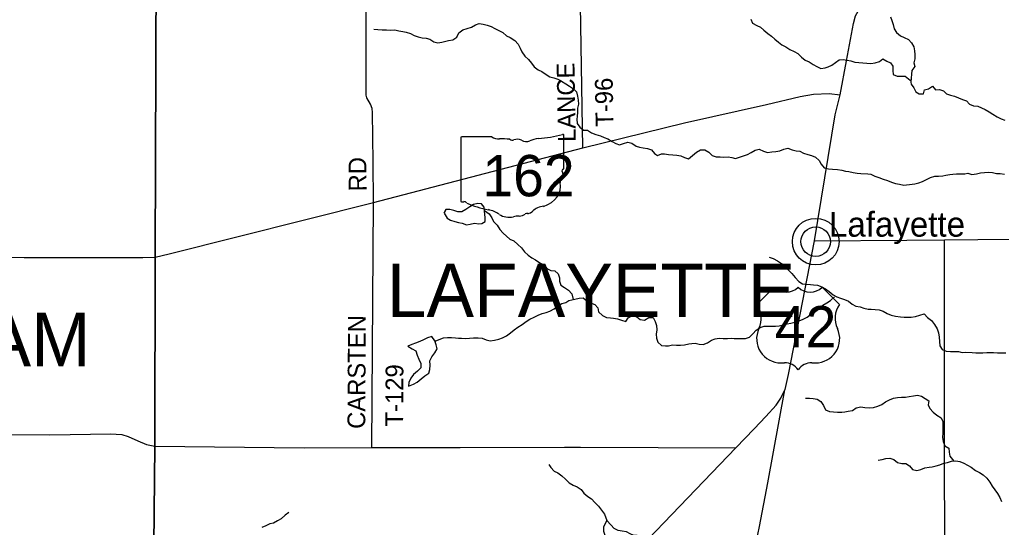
# Model space of a CAD drawing. Extents: x 1985906 to 2277390, y 930619 to 1324581.
# Drawn here: x 2110785 to 2127337, y 1124636 to 1133198 of the extents above; entities that cross this region are included whole.
import ezdxf

# ---------------------------------------------------------------- set-up
doc = ezdxf.new("R2010")
doc.units = 0
for name, color, linetype in [('GM_X_County_Road', 7, 'Continuous'), ('GM_X_Minor_Lake', 7, 'Continuous'), ('GM_X_Minor_River', 7, 'Continuous'), ('GM_X_State_Location', 7, 'Continuous'), ('GM_X_State_Route', 7, 'Continuous'), ('GM_X_State_Shield', 7, 'Continuous'), ('GM_X_Township', 7, 'Continuous'), ('GM_X_Township_Road', 7, 'Continuous'), ('GM_X_Township_Road_Text', 7, 'Continuous'), ('GM_X_Township_Text', 7, 'Continuous'), ('GM_X_Unincorporated', 7, 'Continuous'), ('GM_X_Unincorporated_Location', 7, 'Continuous'), ('GM_X_Unincorporated_Text', 7, 'Continuous'), ('GM_X_US_Location', 7, 'Continuous'), ('GM_X_US_Route', 7, 'Continuous'), ('GM_X_US_Shield', 7, 'Continuous')]:
    doc.layers.add(name, color=color, linetype=linetype)

msp = doc.modelspace()

# ---------------------------------------------------------------- linework, layer by layer
at = {"layer": 'GM_X_County_Road'}
msp.add_lwpolyline([(2123185, 1120607), (2123229, 1124437), (2123233, 1124517), (2123258, 1124650), (2123399, 1125389), (2123686, 1126953)], dxfattribs=at)
at = {"layer": 'GM_X_Minor_Lake'}
for points in [[(2118624, 1129964), (2118615, 1130034), (2118575, 1130090), (2118508, 1130100), (2118440, 1130082), (2118374, 1130042), (2118310, 1129997), (2118240, 1129957), (2118171, 1129959), (2118107, 1129977), (2118039, 1129997), (2117970, 1129996), (2117939, 1129932)], [(2118624, 1129969), (2118615, 1130034), (2118575, 1130090), (2118508, 1130100), (2118440, 1130082), (2118374, 1130042), (2118310, 1129997), (2118240, 1129957), (2118171, 1129959), (2118107, 1129977), (2118039, 1129997), (2117970, 1129996), (2117942, 1129937)], [(2117942, 1129937), (2117991, 1129850), (2118049, 1129814), (2118120, 1129794), (2118184, 1129778), (2118249, 1129768), (2118317, 1129737), (2118383, 1129751), (2118455, 1129767), (2118528, 1129757), (2118578, 1129759), (2118636, 1129796), (2118634, 1129864), (2118624, 1129969)], [(2117944, 1129934), (2117991, 1129850), (2118049, 1129814), (2118120, 1129794), (2118184, 1129778), (2118249, 1129768), (2118317, 1129737), (2118383, 1129751), (2118455, 1129767), (2118528, 1129757), (2118578, 1129759), (2118636, 1129796), (2118634, 1129864), (2118624, 1129969)], [(2117786, 1127782), (2117735, 1127854), (2117663, 1127833), (2117593, 1127797), (2117533, 1127769), (2117461, 1127744), (2117396, 1127718), (2117332, 1127694), (2117403, 1127644), (2117467, 1127610), (2117489, 1127542), (2117516, 1127470), (2117550, 1127398), (2117552, 1127326), (2117494, 1127267), (2117428, 1127213), (2117382, 1127151), (2117350, 1127080), (2117339, 1127016)], [(2117784, 1127784), (2117735, 1127854), (2117663, 1127833), (2117593, 1127797), (2117533, 1127769), (2117461, 1127744), (2117396, 1127718), (2117332, 1127694), (2117403, 1127644), (2117467, 1127610), (2117489, 1127542), (2117516, 1127470), (2117550, 1127398), (2117552, 1127326), (2117494, 1127267), (2117428, 1127213), (2117382, 1127151), (2117350, 1127080), (2117339, 1127014)], [(2117339, 1127016), (2117425, 1127052), (2117485, 1127085), (2117553, 1127139), (2117619, 1127193), (2117685, 1127234), (2117703, 1127300), (2117705, 1127372), (2117703, 1127444), (2117737, 1127513), (2117785, 1127579), (2117825, 1127647), (2117808, 1127715), (2117786, 1127782)], [(2117342, 1127017), (2117425, 1127052), (2117485, 1127085), (2117553, 1127139), (2117619, 1127193), (2117685, 1127234), (2117703, 1127300), (2117705, 1127372), (2117703, 1127444), (2117737, 1127513), (2117785, 1127579), (2117825, 1127647), (2117808, 1127715), (2117784, 1127787)], [(2120687, 1124749), (2120628, 1124644), (2120629, 1124572), (2120649, 1124504), (2120701, 1124450), (2120762, 1124426), (2120824, 1124408), (2120890, 1124398), (2120959, 1124362), (2120989, 1124294), (2120986, 1124226), (2120948, 1124156), (2120881, 1124129), (2120811, 1124121), (2120799, 1124049), (2120864, 1124063), (2120936, 1124053), (2121000, 1124090), (2121060, 1124146), (2121126, 1124198), (2121166, 1124265), (2121207, 1124380)], [(2121207, 1124380), (2121248, 1124467), (2121193, 1124497), (2121143, 1124499), (2121081, 1124527), (2121016, 1124563), (2120944, 1124569), (2120878, 1124583), (2120811, 1124619), (2120753, 1124679), (2120687, 1124749)], [(2121203, 1124375), (2121248, 1124467), (2121193, 1124497), (2121143, 1124499), (2121081, 1124527), (2121016, 1124563), (2120944, 1124569), (2120878, 1124583), (2120811, 1124619), (2120753, 1124679), (2120687, 1124749)]]:
    msp.add_lwpolyline(points, dxfattribs=at)
at = {"layer": 'GM_X_Minor_River'}
for points in [[(2123113, 1133207), (2123140, 1133137), (2123214, 1133101), (2123277, 1133072), (2123335, 1133019), (2123398, 1132967), (2123462, 1132920), (2123519, 1132871), (2123578, 1132816), (2123638, 1132774), (2123701, 1132737), (2123773, 1132696), (2123845, 1132658), (2123906, 1132625), (2123968, 1132564), (2124031, 1132517)], [(2125466, 1133245), (2125489, 1133182), (2125514, 1133116), (2125529, 1133045), (2125572, 1132982), (2125637, 1132927), (2125701, 1132896), (2125771, 1132864), (2125822, 1132805), (2125861, 1132740), (2125872, 1132674), (2125877, 1132610), (2125876, 1132539), (2125863, 1132469), (2125876, 1132409), (2125828, 1132342), (2125810, 1132150)], [(2116758, 1133035), (2116822, 1133034), (2116896, 1133025), (2116970, 1133025), (2117045, 1133022), (2117113, 1133025), (2117181, 1133008), (2117245, 1132998), (2117305, 1132987), (2117375, 1132964), (2117439, 1132933), (2117507, 1132909), (2117571, 1132892), (2117639, 1132883), (2117701, 1132868), (2117766, 1132822), (2117835, 1132807), (2117901, 1132820), (2117951, 1132829), (2118018, 1132844), (2118087, 1132859), (2118156, 1132902), (2118193, 1132973), (2118256, 1133024), (2118329, 1133051), (2118402, 1133070), (2118471, 1133113), (2118533, 1133134), (2118601, 1133124), (2118667, 1133105), (2118733, 1133084), (2118799, 1133047), (2118867, 1133013), (2118934, 1132982), (2118994, 1132927), (2119055, 1132895), (2119133, 1132848), (2119188, 1132785), (2119227, 1132718), (2119250, 1132655), (2119301, 1132582), (2119362, 1132523), (2119416, 1132462), (2119459, 1132401), (2119528, 1132353), (2119590, 1132324), (2119661, 1132275), (2119727, 1132233), (2119793, 1132216), (2119861, 1132195), (2119923, 1132158), (2119994, 1132114), (2120058, 1132077), (2120121, 1132030), (2120175, 1131978), (2120191, 1131906), (2120200, 1131838), (2120207, 1131771), (2120192, 1131703), (2120193, 1131639), (2120184, 1131567), (2120179, 1131517), (2120187, 1131445), (2120231, 1131382), (2120292, 1131336), (2120360, 1131335), (2120428, 1131288), (2120502, 1131262), (2120576, 1131241), (2120639, 1131210), (2120703, 1131188), (2120773, 1131143), (2120839, 1131108), (2120900, 1131085), (2120969, 1131109), (2121038, 1131130), (2121108, 1131115), (2121179, 1131067), (2121239, 1131050), (2121299, 1131035), (2121369, 1131024), (2121439, 1131005), (2121491, 1130941), (2121542, 1130904), (2121605, 1130935), (2121657, 1130934), (2121727, 1130921), (2121796, 1130916), (2121866, 1130913), (2121934, 1130903), (2121996, 1130872), (2122064, 1130849), (2122131, 1130906), (2122196, 1130965), (2122267, 1131004), (2122339, 1131000), (2122407, 1130963), (2122460, 1130904), (2122528, 1130885), (2122597, 1130885), (2122659, 1130878)], [(2124031, 1132517), (2124095, 1132487), (2124162, 1132444), (2124228, 1132407), (2124296, 1132375), (2124364, 1132388), (2124415, 1132401), (2124478, 1132430), (2124539, 1132477), (2124604, 1132520), (2124668, 1132527), (2124736, 1132516), (2124798, 1132501), (2124868, 1132481), (2124936, 1132474), (2125001, 1132467), (2125067, 1132462), (2125135, 1132458), (2125208, 1132467), (2125280, 1132494), (2125341, 1132535), (2125405, 1132500), (2125467, 1132467), (2125506, 1132412), (2125507, 1132339), (2125514, 1132275), (2125579, 1132244), (2125648, 1132243), (2125714, 1132243), (2125801, 1132179)], [(2125803, 1132178), (2125814, 1132109), (2125861, 1132048), (2125896, 1131981), (2125952, 1131944), (2126024, 1131947), (2126041, 1132015), (2126108, 1132032), (2126175, 1132077), (2126228, 1132017), (2126297, 1132020), (2126359, 1131999), (2126412, 1131944), (2126478, 1131927), (2126550, 1131909), (2126616, 1131880), (2126683, 1131851), (2126747, 1131829), (2126799, 1131772), (2126867, 1131747), (2126939, 1131736), (2127003, 1131712), (2127066, 1131681), (2127134, 1131644), (2127196, 1131605), (2127269, 1131557), (2127335, 1131526), (2127397, 1131505)], [(2122659, 1130878), (2122729, 1130885), (2122791, 1130872), (2122857, 1130857), (2122924, 1130881), (2122989, 1130902), (2123055, 1130925), (2123118, 1130956), (2123189, 1130997), (2123254, 1131014), (2123325, 1130981), (2123393, 1130955), (2123468, 1130966), (2123534, 1130975), (2123603, 1130986), (2123672, 1131014), (2123736, 1131031), (2123808, 1131002), (2123878, 1130985), (2123942, 1130979), (2124004, 1130948), (2124074, 1130925), (2124134, 1130908), (2124206, 1130876), (2124267, 1130825), (2124300, 1130758), (2124351, 1130699), (2124425, 1130682), (2124491, 1130679), (2124572, 1130669), (2124648, 1130662), (2124708, 1130645), (2124768, 1130637), (2124838, 1130622), (2124908, 1130609), (2124968, 1130602), (2125087, 1130600), (2125139, 1130593), (2125203, 1130561), (2125272, 1130536), (2125342, 1130509), (2125420, 1130485), (2125486, 1130456), (2125554, 1130435), (2125622, 1130423), (2125694, 1130408), (2125831, 1130422), (2125881, 1130427), (2125946, 1130446), (2126009, 1130471), (2126076, 1130503), (2126144, 1130534), (2126215, 1130557), (2126279, 1130556), (2126352, 1130565), (2126402, 1130576), (2126467, 1130589), (2126521, 1130592), (2126583, 1130595), (2126652, 1130595), (2126720, 1130598), (2126772, 1130607), (2126840, 1130588), (2126919, 1130600), (2126986, 1130615), (2127054, 1130620), (2127122, 1130623), (2127188, 1130620), (2127256, 1130602), (2127317, 1130601), (2127389, 1130592)], [(2118624, 1129980), (2118699, 1129923), (2118748, 1129855), (2118775, 1129791), (2118836, 1129731), (2118881, 1129660), (2118936, 1129595), (2118993, 1129544), (2119051, 1129497), (2119117, 1129468), (2119184, 1129408), (2119245, 1129347), (2119296, 1129284), (2119359, 1129226), (2119423, 1129179), (2119485, 1129148), (2119556, 1129097), (2119622, 1129065), (2119675, 1129000), (2119739, 1128969), (2119807, 1128964), (2119866, 1128910), (2119887, 1128842), (2119888, 1128790), (2119909, 1128721), (2119973, 1128682), (2120038, 1128636), (2120098, 1128575), (2120119, 1128476)], [(2123423, 1129193), (2123491, 1129172), (2123565, 1129128), (2123628, 1129087), (2123692, 1129044), (2123745, 1128981), (2123802, 1128915), (2123861, 1128850), (2123920, 1128783), (2123986, 1128742), (2124054, 1128736), (2124122, 1128733), (2124172, 1128728), (2124240, 1128719), (2124308, 1128694), (2124370, 1128656), (2124433, 1128611), (2124499, 1128558), (2124563, 1128525), (2124626, 1128503), (2124694, 1128478), (2124758, 1128451), (2124820, 1128398), (2124883, 1128366), (2124955, 1128357), (2125019, 1128330), (2125091, 1128318), (2125142, 1128313), (2125210, 1128308), (2125276, 1128303), (2125344, 1128284), (2125412, 1128244), (2125479, 1128215), (2125553, 1128200), (2125636, 1128186), (2125700, 1128183), (2125818, 1128181), (2125891, 1128190), (2125963, 1128214), (2126038, 1128237), (2126091, 1128176), (2126157, 1128123), (2126210, 1128057), (2126253, 1127984), (2126276, 1127916), (2126288, 1127841), (2126297, 1127769), (2126300, 1127695), (2126339, 1127636), (2126409, 1127608), (2126477, 1127603), (2126547, 1127602), (2126614, 1127599), (2126676, 1127586), (2126726, 1127589), (2126845, 1127586), (2126909, 1127581), (2126959, 1127580), (2127025, 1127577), (2127094, 1127582), (2127150, 1127585), (2127206, 1127586), (2127272, 1127581), (2127413, 1127578)], [(2117792, 1127778), (2117860, 1127803), (2117929, 1127830), (2117999, 1127835), (2118068, 1127835), (2118136, 1127834), (2118186, 1127829), (2118236, 1127826), (2118298, 1127821), (2118371, 1127826), (2118439, 1127833), (2118514, 1127833), (2118582, 1127828), (2118650, 1127799), (2118718, 1127781), (2118790, 1127790), (2118863, 1127809), (2118927, 1127832), (2118992, 1127865), (2119061, 1127914), (2119125, 1127965), (2119186, 1128012), (2119259, 1128059), (2119324, 1128108), (2119389, 1128147), (2119458, 1128179), (2119529, 1128214), (2119598, 1128243), (2119662, 1128260), (2119727, 1128281), (2119800, 1128322), (2119865, 1128371), (2119928, 1128410), (2119997, 1128430), (2120047, 1128462), (2120146, 1128482)], [(2120146, 1128482), (2120217, 1128499), (2120285, 1128504), (2120349, 1128456), (2120410, 1128421), (2120482, 1128396), (2120531, 1128337), (2120546, 1128268), (2120614, 1128211), (2120681, 1128177), (2120745, 1128168), (2120796, 1128163), (2120868, 1128154), (2120932, 1128129), (2121004, 1128109), (2121047, 1128169), (2121116, 1128210), (2121190, 1128188), (2121249, 1128143), (2121321, 1128130), (2121394, 1128173), (2121467, 1128175), (2121502, 1128110), (2121521, 1128038), (2121527, 1127966), (2121518, 1127893), (2121525, 1127825), (2121546, 1127759), (2121607, 1127703), (2121675, 1127698), (2121726, 1127697), (2121792, 1127712), (2121858, 1127711), (2121927, 1127708), (2121997, 1127716), (2122066, 1127729), (2122116, 1127738), (2122176, 1127741), (2122242, 1127724), (2122311, 1127721), (2122383, 1127747), (2122450, 1127790), (2122511, 1127813), (2122578, 1127824), (2122646, 1127819), (2122718, 1127818), (2122783, 1127824), (2122833, 1127822), (2122969, 1127819), (2123022, 1127822), (2123090, 1127841), (2123149, 1127898), (2123205, 1127961), (2123270, 1128006), (2123339, 1128029), (2123389, 1128026), (2123459, 1128027), (2123527, 1128026), (2123592, 1128035), (2123658, 1128049), (2123725, 1128066), (2123789, 1128081), (2123858, 1128096), (2123931, 1128121), (2123996, 1128148), (2124062, 1128180), (2124132, 1128229), (2124201, 1128276), (2124262, 1128323), (2124327, 1128384), (2124392, 1128423), (2124459, 1128462), (2124526, 1128521)], [(2124037, 1126813), (2124101, 1126814), (2124165, 1126810), (2124231, 1126797), (2124293, 1126758), (2124338, 1126693), (2124375, 1126620), (2124439, 1126589), (2124507, 1126584), (2124575, 1126580), (2124645, 1126579), (2124696, 1126582), (2124756, 1126595), (2124825, 1126606), (2124892, 1126651), (2124966, 1126667), (2125038, 1126656), (2125111, 1126651), (2125181, 1126656), (2125252, 1126678), (2125323, 1126705), (2125386, 1126752), (2125449, 1126787), (2125517, 1126812), (2125586, 1126823), (2125652, 1126832), (2125721, 1126834), (2125785, 1126845), (2125855, 1126854), (2125922, 1126865), (2125990, 1126848), (2126054, 1126810), (2126113, 1126767), (2126106, 1126701), (2126129, 1126638), (2126188, 1126579), (2126250, 1126526), (2126321, 1126484), (2126348, 1126420), (2126353, 1126366), (2126350, 1126297), (2126351, 1126223), (2126344, 1126155), (2126356, 1126083), (2126387, 1126012), (2126453, 1125973), (2126458, 1125906), (2126469, 1125834), (2126538, 1125753)], [(2125262, 1125769), (2125327, 1125780), (2125389, 1125797), (2125458, 1125800), (2125523, 1125779), (2125589, 1125729), (2125657, 1125712), (2125725, 1125715), (2125787, 1125674), (2125840, 1125612), (2125912, 1125595), (2125981, 1125612), (2126045, 1125637), (2126118, 1125652), (2126168, 1125659), (2126237, 1125672), (2126301, 1125690), (2126366, 1125719), (2126431, 1125732), (2126499, 1125753), (2126570, 1125756), (2126638, 1125746), (2126704, 1125721), (2126767, 1125684), (2126831, 1125649), (2126902, 1125593), (2126968, 1125562), (2127028, 1125521), (2127091, 1125467), (2127142, 1125400), (2127183, 1125329), (2127228, 1125268), (2127271, 1125205), (2127310, 1125139), (2127341, 1125074)], [(2119708, 1125697), (2119743, 1125646), (2119795, 1125583), (2119862, 1125554), (2119928, 1125505), (2119987, 1125447), (2120048, 1125388), (2120118, 1125345), (2120186, 1125321), (2120251, 1125276), (2120300, 1125213), (2120366, 1125154), (2120427, 1125114), (2120485, 1125057), (2120546, 1124992), (2120595, 1124925), (2120648, 1124856), (2120687, 1124749)], [(2115324, 1124884), (2115261, 1124840), (2115195, 1124782), (2115133, 1124748), (2115067, 1124707), (2115003, 1124693), (2114935, 1124663), (2114870, 1124633)]]:
    msp.add_lwpolyline(points, dxfattribs=at)
at = {"layer": 'GM_X_State_Route'}
for points in [[(2099666, 1129379), (2101670, 1129345), (2103593, 1129326), (2105361, 1129303), (2108661, 1129232), (2110863, 1129186), (2112861, 1129184), (2113071, 1129191), (2113306, 1129248), (2116753, 1130113), (2120279, 1131035), (2121995, 1131459), (2123379, 1131766), (2123946, 1131899), (2124171, 1131939), (2124432, 1131955), (2124620, 1131929)], [(2124188, 1129469), (2125743, 1129479), (2126378, 1129482), (2130859, 1129530), (2131504, 1129530), (2132983, 1129551), (2134377, 1129566)]]:
    msp.add_lwpolyline(points, dxfattribs=at)
at = {"layer": 'GM_X_State_Shield'}
for p, q in [((2118222, 1131201), (2118222, 1130145)), ((2118749, 1131220), (2118239, 1131220)), ((2119962, 1130693), (2119962, 1131246)), ((2119962, 1130693), (2119962, 1130693))]:
    msp.add_line(p, q, dxfattribs=at)
for centre, major_axis, start_param, end_param in [((2118242, 1131204), (20.2, 0), 1.712693, 3.28349), ((2118870, 1131342), (196, 0), 4.042523, 4.731795), ((2118935, 1130626), (702, 0), 1.404758, 1.657858), ((2119094, 1131209), (56.4, 0), 3.836095, 5.185415), ((2119177, 1131087), (117, 0), 0.950623, 2.079405), ((2119578, 1130897), (371, 0), 1.699011, 2.107814), ((2119342, 1132660), (1845, 0), 4.814394, 5.042369), ((2119943, 1131248), (19.4, 0), 6.141152, 7.989035), ((2119328, 1131254), (141, 0), 4.081561, 5.145723), ((2119941, 1130691), (20.7, 0), 5.05454, 6.418171), ((2120031, 1130462), (131, 0), 2.387724, 3.262537), ((2119958, 1130652), (30, 0), 1.883978, 3.671073), ((2119767, 1130583), (180, 0), 5.934695, 6.695948), ((2119445, 1130391), (462, 0), 5.101752, 6.440018), ((2118242, 1130142), (20.3, 0), 3.00124, 4.508301), ((2118245, 1130250), (155, 0), 4.665946, 4.897461), ((2118277, 1130084), (56, 0), 0.519207, 1.627899), ((2118983, 1131033), (1333, 0), 4.195997, 4.488961), ((2119640, 1129848), (253, 0), 1.647645, 2.488434), ((2118586, 1129670), (417, 0), 0.823519, 1.323587), ((2119037, 1130078), (265, 0), 4.026481, 4.996735), ((2119190, 1129713), (217, 0), 1.495662, 1.94098), ((2119209, 1129999), (141, 0), 4.691044, 5.507374), ((2119337, 1129897), (39.7, 0), 1.147584, 2.315152), ((2119320, 1130042), (149, 0), 4.937069, 5.64225)]:
    msp.add_ellipse(centre, major_axis=major_axis, ratio=0.8, start_param=start_param, end_param=end_param, dxfattribs=at)
at = {"layer": 'GM_X_Township'}
for points in [[(2113014, 1120998), (2113067, 1126004), (2113072, 1129191), (2113089, 1134095), (2113075, 1137306), (2113092, 1142777), (2116655, 1142787), (2118848, 1142799), (2120259, 1142805), (2123319, 1142839), (2127336, 1142877), (2129353, 1142890), (2131453, 1142910), (2131997, 1142931), (2132556, 1142928), (2133818, 1142950), (2135286, 1142976), (2139796, 1143055), (2139821, 1140616), (2139800, 1129669), (2139793, 1125847), (2139773, 1121340)], [(2105809, 1142742), (2113092, 1142777), (2113075, 1137306), (2113089, 1134095), (2113072, 1129191), (2113067, 1126004), (2113014, 1120998), (2113015, 1120666), (2112984, 1116083), (2104969, 1116054)]]:
    msp.add_lwpolyline(points, dxfattribs=at)
at = {"layer": 'GM_X_Township_Road'}
for points in [[(2116746, 1130798), (2116746, 1130798), (2116737, 1131631), (2116731, 1131698), (2116700, 1131772), (2116640, 1131878), (2116630, 1131926), (2116630, 1134096)], [(2120279, 1131035), (2120229, 1134138)], [(2116753, 1130113), (2116746, 1130798)], [(2116726, 1125983), (2116753, 1130113)], [(2127517, 1116036), (2127519, 1116127), (2127537, 1117255), (2127535, 1117288), (2127528, 1117305), (2127498, 1117335), (2127475, 1117346), (2127445, 1117347), (2126562, 1117344), (2126481, 1117352), (2126449, 1117370), (2126431, 1117390), (2126420, 1117442), (2126384, 1120697), (2126378, 1129482)], [(2099626, 1126250), (2105227, 1126229), (2108090, 1126220), (2109935, 1126205), (2111297, 1126195), (2112325, 1126211), (2112414, 1126208), (2112510, 1126199), (2112615, 1126169), (2112777, 1126096)], [(2112777, 1126096), (2112922, 1126031), (2113067, 1126004), (2115581, 1125979), (2116726, 1125983), (2118213, 1125985), (2119974, 1125988), (2120030, 1125988)], [(2120030, 1125988), (2120032, 1125988), (2120240, 1125987)], [(2120240, 1125987), (2120242, 1125987), (2122862, 1125978)]]:
    msp.add_lwpolyline(points, dxfattribs=at)
at = {"layer": 'GM_X_Unincorporated'}
for radius in [393, 249]:
    msp.add_circle((2124207, 1129454), radius, dxfattribs=at)
at = {"layer": 'GM_X_Unincorporated_Location'}
msp.add_line((2124207, 1129454), (2124207, 1129454), dxfattribs=at)
at = {"layer": 'GM_X_US_Route'}
for points in [[(2124728, 1132501), (2124847, 1133131), (2124877, 1133263), (2124949, 1133392), (2124999, 1133483), (2125083, 1133592), (2125147, 1133662), (2125232, 1133754), (2125270, 1133785), (2125543, 1133948), (2126424, 1134474), (2126931, 1134815), (2127334, 1135090), (2127622, 1135281), (2127724, 1135333), (2128167, 1135526), (2129052, 1135878), (2130319, 1136369), (2130818, 1136553), (2131689, 1136897)], [(2124620, 1131929), (2124728, 1132501)], [(2124188, 1129469), (2124188, 1129469), (2124536, 1131593), (2124620, 1131929)], [(2123167, 1126295), (2123366, 1126503), (2123542, 1126698), (2123620, 1126813), (2123686, 1126953), (2123690, 1126961), (2123751, 1127214), (2124188, 1129469)], [(2108478, 1111092), (2108484, 1111097), (2108981, 1111605), (2110034, 1112679), (2110078, 1112724), (2112980, 1115675), (2113389, 1116085), (2117701, 1120584), (2119808, 1122792), (2120305, 1123313), (2122862, 1125978), (2123167, 1126295)]]:
    msp.add_lwpolyline(points, dxfattribs=at)
at = {"layer": 'GM_X_US_Shield'}
for p, q in [((2123505, 1128686), (2123215, 1128396)), ((2124607, 1128396), (2124317, 1128686)), ((2123621, 1127410), (2123679, 1127410)), ((2124143, 1127410), (2124201, 1127410))]:
    msp.add_line(p, q, dxfattribs=at)
for centre, radius, start, end in [((2123708, 1128893), 290, 225.573, 314.427), ((2124114, 1128893), 290, 225.573, 314.427), ((2122883, 1128163), 406, 334.5471, 35.0009), ((2124940, 1128163), 406, 144.9991, 205.4529), ((2123617, 1127816), 406, 154.8319, 270.6383), ((2124206, 1127816), 406, 269.3617, 25.1681), ((2123679, 1127120), 290, 36.8699, 90), ((2124143, 1127120), 290, 90, 143.1301)]:
    msp.add_arc(centre, radius, start, end, dxfattribs=at)

# ---------------------------------------------------------------- texts
at = {"layer": 'GM_X_State_Location'}
msp.add_text('162', height=1, rotation=0, dxfattribs=at).set_placement((2118719, 1130530))
for s in ['s', 'r']:
    msp.add_text(s, height=1, dxfattribs=at).set_placement((2119072, 1130603))
at = {"layer": 'GM_X_State_Shield'}
msp.add_text('162', height=696.1, dxfattribs=at).set_placement((2118589, 1130219))
at = {"layer": 'GM_X_Township_Road_Text'}
for s, rotation, p in [('LANCE', 91.0306, (2120163, 1131138)), ('T-96', 91.061, (2120798, 1131396)), ('RD', 90.4946, (2116635, 1130303)), ('CARSTEN', 89.6983, (2116612, 1126296)), ('T-129', 89.7193, (2117251, 1126337))]:
    msp.add_text(s, height=300, rotation=rotation, dxfattribs=at).set_placement(p)
at = {"layer": 'GM_X_Township_Text'}
for s, p in [('LAFAYETTE', (2116975, 1128181)), ('CHATHAM', (2106030, 1127354))]:
    msp.add_text(s, height=900, rotation=0, dxfattribs=at).set_placement(p)
at = {"layer": 'GM_X_Unincorporated_Text'}
msp.add_text('Lafayette', height=417, rotation=0, dxfattribs=at).set_placement((2124431, 1129538))
at = {"layer": 'GM_X_US_Location'}
for s in ['0', '/']:
    msp.add_text(s, height=1, dxfattribs=at).set_placement((2123911, 1128013))
msp.add_text('42', height=1, rotation=0, dxfattribs=at).set_placement((2123705, 1127806))
at = {"layer": 'GM_X_US_Shield'}
msp.add_text('42', height=696.1, dxfattribs=at).set_placement((2123519, 1127671))

doc.saveas('drawing.dxf')
